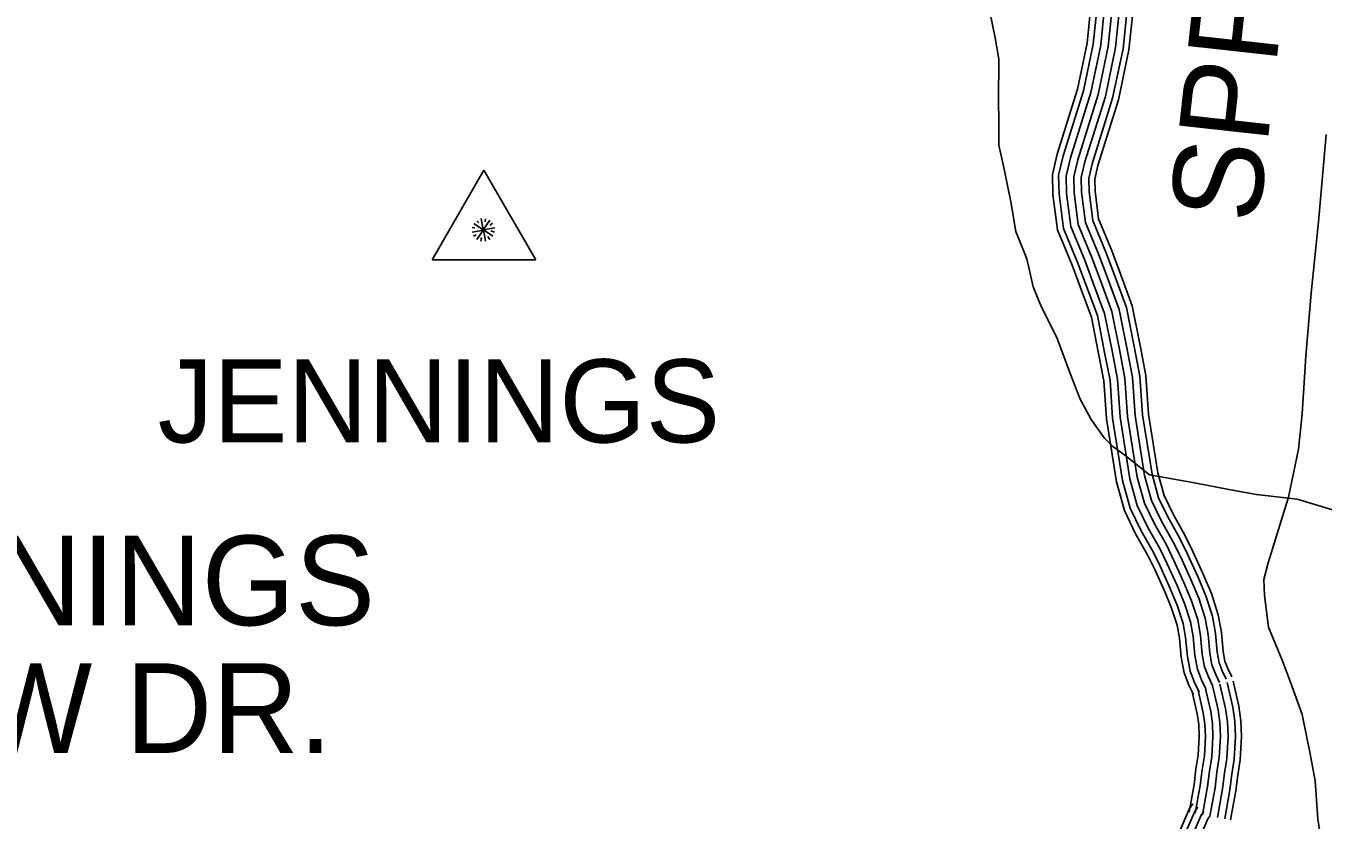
# Model space of a CAD drawing. Extents: x 1788175 to 1969470, y 584502 to 738744.
# Drawn here: x 1903219 to 1908568, y 658321 to 661596 of the extents above; entities that cross this region are included whole.
import ezdxf

# ---------------------------------------------------------------- set-up
doc = ezdxf.new("R2010")
doc.units = 0
for name, color, linetype in [('DESIGN - ROW - Right-of-Way and Easement Labels', 7, 'Continuous'), ('DESIGN - TRANSPORTATION - Text', 7, 'Continuous'), ('SURVEY - DTM - Breaklines', 7, 'Continuous'), ('SURVEY - TRANSPORTATION - Roads', 7, 'Continuous')]:
    doc.layers.add(name, color=color, linetype=linetype)

msp = doc.modelspace()

# ---------------------------------------------------------------- linework, layer by layer
at = {"layer": 'DESIGN - TRANSPORTATION - Text'}
msp.add_lwpolyline([(1907183.8, 661709.3), (1907216.5, 661546.9), (1907231.8, 661458.7), (1907230.5, 661284.5), (1907231.9, 661206.4), (1907231.1, 661104.3), (1907252.4, 661012.1), (1907280.3, 660870.4), (1907301.3, 660748.6), (1907347.4, 660635), (1907372.5, 660520.7), (1907407.9, 660436.4), (1907470.9, 660311.8), (1907527.6, 660155.2), (1907566.9, 660056.9), (1907612.2, 659972.4), (1907665.6, 659898), (1907701.3, 659861.7), (1907751, 659825.3), (1907852.3, 659744.5), (1908038, 659711.1), (1908179.7, 659684.1), (1908293.5, 659663.2), (1908461.3, 659644), (1908634.8, 659592.7)], dxfattribs=at)
at = {"layer": 'SURVEY - DTM - Breaklines'}
for p, q in [((1905107.8, 661001.5), (1904893.9, 660631.1)), ((1905321.6, 660631.1), (1905107.8, 661001.5)), ((1905107.8, 661001.5), (1905107.8, 661001.5)), ((1904893.9, 660631.1), (1905321.6, 660631.1))]:
    msp.add_line(p, q, dxfattribs=at)
for points in [[(1905078.7, 660792.9), (1905086.5, 660784.5)], [(1905096.4, 660802.1), (1905104.7, 660755.3)], [(1905132.5, 660794.7), (1905105.2, 660755.8)], [(1905114.7, 660800), (1905112.7, 660788)], [(1905058.9, 660765.4), (1905071, 660763.3)], [(1905058.9, 660746.3), (1905105.8, 660754.5)], [(1905075.9, 660735), (1905064.6, 660728.6)], [(1905066.1, 660782), (1905105.1, 660754.7)], [(1905079, 660716), (1905106.4, 660754.9)], [(1905152.4, 660764.1), (1905105.5, 660755.9)], [(1905144.8, 660728.5), (1905105.9, 660755.8)], [(1905114.2, 660708.7), (1905106, 660755.5)], [(1905131.7, 660773.1), (1905143.7, 660783)], [(1905151.5, 660746.3), (1905136.6, 660750.5)], [(1905097.8, 660723), (1905095.7, 660708.8)], [(1905132.4, 660715.9), (1905123.9, 660727.9)]]:
    msp.add_lwpolyline(points, dxfattribs=at)
at = {"layer": 'SURVEY - TRANSPORTATION - Roads'}
for points in [[(1907609.7, 661665), (1907595.3, 661525.1), (1907555.5, 661335.7), (1907471.8, 661067.1), (1907452, 660983.2), (1907453.9, 660901.2), (1907473, 660754.7), (1907533.7, 660609), (1907566.4, 660520.4), (1907612.9, 660394.5), (1907642.3, 660245), (1907664.3, 660132.2), (1907675, 659975.5), (1907716.4, 659716.3), (1907748.9, 659597.7), (1907795, 659501.4), (1907844.5, 659414.6), (1907874.3, 659353.9), (1907914.4, 659266.1), (1907943.9, 659194.5), (1907966.4, 659125.1), (1907976.2, 659070.4), (1907983.6, 658992.1), (1907995.4, 658927.9), (1908015.1, 658877.4), (1908033.5, 658838)], [(1907635.4, 661662.8), (1907620.7, 661521.1), (1907580.5, 661329.2), (1907496.6, 661060.3), (1907477.8, 660980.5), (1907479.5, 660903.2), (1907498, 660761.4), (1907557.6, 660618.4), (1907590.5, 660529.3), (1907637.7, 660401.4), (1907667.5, 660250), (1907689.9, 660135.5), (1907700.6, 659978.4), (1907741.6, 659721.7), (1907773.1, 659606.8), (1907817.8, 659513.4), (1907867.3, 659426.7), (1907897.5, 659364.9), (1907938, 659276.3), (1907968, 659203.3), (1907991.4, 659131.4), (1908001.7, 659073.9), (1908009.1, 658995.6), (1908020.2, 658935), (1908038.8, 658887.5), (1908056.8, 658848.9)], [(1907666.3, 661660.2), (1907651.4, 661516.3), (1907610.5, 661321.4), (1907526.6, 661052.1), (1907508.9, 660977.2), (1907510.5, 660905.5), (1907528.2, 660769.5), (1907586.5, 660629.8), (1907619.6, 660540), (1907667.7, 660409.9), (1907698, 660255.9), (1907720.7, 660139.6), (1907731.4, 659981.9), (1907771.9, 659728.3), (1907802.3, 659617.6), (1907845.3, 659527.7), (1907894.7, 659441.2), (1907925.5, 659378.2), (1907966.4, 659288.7), (1907997.1, 659214), (1908021.5, 659138.9), (1908032.4, 659078.1), (1908039.8, 658999.9), (1908050.2, 658943.5), (1908067.3, 658899.7), (1908084.9, 658862)], [(1907697.2, 661657.5), (1907682, 661511.5), (1907640.5, 661313.6), (1907556.5, 661043.9), (1907540, 660974), (1907541.4, 660907.9), (1907558.4, 660777.6), (1907615.4, 660641.1), (1907648.6, 660550.8), (1907697.6, 660418.3), (1907728.4, 660261.9), (1907751.5, 660143.6), (1907762.2, 659985.4), (1907802.3, 659734.8), (1907831.4, 659628.5), (1907872.8, 659542.1), (1907922.1, 659455.7), (1907953.6, 659391.4), (1907994.9, 659301), (1908026.3, 659224.7), (1908051.6, 659146.5), (1908063.1, 659082.3), (1908070.5, 659004.2), (1908080.1, 658952.1), (1908095.8, 658911.9), (1908113, 658875.1)], [(1907697.2, 661657.5), (1907682, 661511.5), (1907640.5, 661313.6), (1907556.5, 661043.9), (1907540, 660974), (1907541.4, 660907.9), (1907558.4, 660777.6), (1907615.4, 660641.1), (1907648.6, 660550.8), (1907697.6, 660418.3), (1907728.4, 660261.9), (1907751.5, 660143.6), (1907762.2, 659985.4), (1907802.3, 659734.8), (1907831.4, 659628.5), (1907872.8, 659542.1), (1907922.1, 659455.7), (1907953.6, 659391.4), (1907994.9, 659301), (1908026.3, 659224.7), (1908051.6, 659146.5), (1908063.1, 659082.3), (1908070.5, 659004.2), (1908080.1, 658952.1), (1908095.8, 658911.9), (1908113, 658875.1)], [(1907728.1, 661654.9), (1907712.7, 661506.7), (1907670.6, 661305.8), (1907586.4, 661035.7), (1907571, 660970.7), (1907572.4, 660910.3), (1907588.6, 660785.8), (1907644.2, 660652.4), (1907677.7, 660561.5), (1907727.5, 660426.7), (1907758.8, 660267.9), (1907782.3, 660147.7), (1907793.1, 659988.9), (1907832.6, 659741.4), (1907860.6, 659639.4), (1907900.2, 659556.5), (1907949.5, 659470.2), (1907981.6, 659404.7), (1908023.3, 659313.4), (1908055.4, 659235.4), (1908081.8, 659154), (1908093.9, 659086.5), (1908101.3, 659008.5), (1908110.1, 658960.6), (1908124.3, 658924.1), (1908141.1, 658888.2)], [(1907759, 661652.3), (1907743.4, 661501.9), (1907700.6, 661298), (1907616.3, 661027.6), (1907602.1, 660967.4), (1907603.4, 660912.6), (1907618.8, 660793.9), (1907673.1, 660663.8), (1907706.8, 660572.2), (1907757.5, 660435.1), (1907789.2, 660273.8), (1907813, 660151.7), (1907823.9, 659992.4), (1907863, 659748), (1907889.8, 659650.3), (1907927.7, 659570.9), (1907976.9, 659484.7), (1908009.6, 659417.9), (1908051.7, 659325.7), (1908084.5, 659246.1), (1908111.9, 659161.6), (1908124.6, 659090.7), (1908132, 659012.7), (1908140, 658969.1), (1908152.8, 658936.3), (1908169.2, 658901.3)], [(1907783.6, 661650.2), (1907767.8, 661498.1), (1907724.5, 661291.8), (1907640.2, 661021), (1907626.9, 660964.8), (1907628, 660914.5), (1907642.9, 660800.3), (1907696.1, 660672.8), (1907730, 660580.8), (1907781.3, 660441.8), (1907813.5, 660278.6), (1907837.6, 660154.9), (1907848.5, 659995.2), (1907887.2, 659753.2), (1907913, 659658.9), (1907949.6, 659582.4), (1907998.8, 659496.3), (1908032, 659428.5), (1908074.4, 659335.5), (1908107.7, 659254.6), (1908135.9, 659167.6), (1908149.1, 659094.1), (1908156.5, 659016.1), (1908163.9, 658975.9), (1908175.6, 658946), (1908191.6, 658911.8)], [(1908580.9, 661148.5), (1908550.1, 660788.3), (1908519.9, 660494.3), (1908497.9, 660234.1), (1908482, 659996), (1908466.9, 659850), (1908425.4, 659652.1), (1908341.4, 659382.4), (1908324.8, 659312.5), (1908326.3, 659246.4), (1908343.3, 659116.1), (1908400.2, 658979.6), (1908433.5, 658889.3), (1908482.5, 658756.8), (1908513.2, 658600.4), (1908536.3, 658482.1), (1908547.1, 658323.9), (1908587.1, 658073.3)], [(1908052.5, 658861.5), (1908074.6, 658763.6), (1908081.2, 658716.8), (1908083.5, 658665.8), (1908078.8, 658585.3), (1908069.2, 658527.4), (1908061.8, 658463.2), (1908041, 658348.6)], [(1908082.7, 658868.3), (1908105.1, 658769.2), (1908112.1, 658719.7), (1908114.5, 658665.6), (1908109.7, 658581.8), (1908099.9, 658523.1), (1908092.5, 658458.7), (1908071.5, 658343)], [(1908113, 658875.1), (1908135.6, 658774.8), (1908143, 658722.6), (1908145.5, 658665.4), (1908140.6, 658578.4), (1908130.6, 658518.7), (1908123.2, 658454.1), (1908102, 658337.5)], [(1908113, 658875.1), (1908135.6, 658774.8), (1908143, 658722.6), (1908145.5, 658665.4), (1908140.6, 658578.4), (1908130.6, 658518.7), (1908123.2, 658454.1), (1908102, 658337.5)], [(1908143.2, 658881.9), (1908166.1, 658780.4), (1908174, 658725.5), (1908176.6, 658665.2), (1908171.4, 658575), (1908161.3, 658514.4), (1908153.8, 658449.6), (1908132.5, 658332)], [(1908173.5, 658888.7), (1908196.6, 658786), (1908204.9, 658728.3), (1908207.6, 658665), (1908202.3, 658571.5), (1908192, 658510.1), (1908184.5, 658445), (1908163, 658326.4)], [(1908197.6, 658894.2), (1908220.9, 658790.5), (1908229.5, 658730.6), (1908232.4, 658664.8), (1908226.9, 658568.8), (1908216.5, 658506.6), (1908209, 658441.4), (1908187.3, 658322)], [(1908027.4, 658855.8), (1908049.2, 658758.9), (1908055.6, 658714.5), (1908057.7, 658666), (1908053.3, 658588.1), (1908043.7, 658531), (1908036.3, 658467), (1908015.7, 658353.2)], [(1907964.8, 658247.9), (1908017.4, 658368.3), (1908031.3, 658387.8)], [(1907987.5, 658238.1), (1908039.1, 658356.1), (1908051.5, 658373.5)], [(1908016, 658225.9), (1908066.2, 658340.7), (1908076.7, 658355.5)], [(1908044.4, 658213.6), (1908093.3, 658325.3), (1908102, 658337.5)], [(1908102, 658337.5), (1908093.3, 658325.3), (1908044.4, 658213.6)]]:
    msp.add_lwpolyline(points, dxfattribs=at)

# ---------------------------------------------------------------- texts
at = {"layer": 'DESIGN - ROW - Right-of-Way and Easement Labels'}
msp.add_text('SPRINGS', height=370, rotation=83.7105, dxfattribs=at).set_placement((1908302.6, 660776.4))
for s, p in [('JENNINGS', (1902157.3, 659124.2)), ('VIEW DR.', (1902228, 658597.6))]:
    msp.add_text(s, height=370, dxfattribs=at).set_placement(p)
at = {"layer": 'SURVEY - DTM - Breaklines'}
msp.add_text('JENNINGS', height=343, dxfattribs=at).set_placement((1903762.6, 659878.1))

doc.saveas('drawing.dxf')
